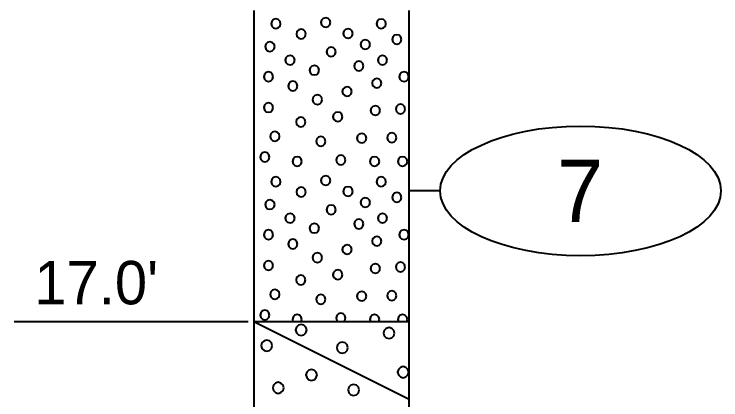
# Model space of a CAD drawing. Extents: x -76 to 974, y -1080 to -735.
# Drawn here: x -15.39 to -4.02, y -784.27 to -778.06 of the extents above; entities that cross this region are included whole.
import ezdxf
from ezdxf.enums import TextEntityAlignment as Align

# ---------------------------------------------------------------- set-up
doc = ezdxf.new("R2010")
doc.units = 0
doc.header["$LTSCALE"] = 0.36
doc.layers.add('27', color=7, linetype='Continuous', lineweight=40)

msp = doc.modelspace()

# ---------------------------------------------------------------- linework, layer by layer
at = {"layer": '27'}
for p, q in [((-11.5338, -778.0053), (-11.5338, -783.0053)), ((-9.0338, -783.0053), (-9.0338, -778.0053)), ((-8.5338, -780.9053), (-9.0338, -780.9053)), ((-15.39, -783.0053), (-11.6226, -783.0053)), ((-11.5338, -783.0053), (-9.0338, -783.0053)), ((-11.5338, -783.0053), (-9.0338, -784.2553)), ((-11.5338, -783.0053), (-11.5338, -788.0053)), ((-9.0338, -788.0053), (-9.0338, -783.0053))]:
    msp.add_line(p, q, dxfattribs=at)
for points in [[(-11.1019, -778.2179), (-11.1121, -778.1798), (-11.14, -778.1519), (-11.1781, -778.1417), (-11.2162, -778.1519), (-11.244, -778.1798), (-11.2543, -778.2179), (-11.244, -778.256), (-11.2162, -778.2839), (-11.1781, -778.2941), (-11.14, -778.2839), (-11.1121, -778.256)], [(-10.3009, -778.1983), (-10.3111, -778.1602), (-10.339, -778.1323), (-10.3771, -778.1221), (-10.4152, -778.1323), (-10.4431, -778.1602), (-10.4533, -778.1983), (-10.4431, -778.2364), (-10.4152, -778.2643), (-10.3771, -778.2745), (-10.339, -778.2643), (-10.3111, -778.2364)], [(-9.4072, -778.218), (-9.4174, -778.1799), (-9.4453, -778.152), (-9.4834, -778.1418), (-9.5215, -778.152), (-9.5494, -778.1799), (-9.5596, -778.218), (-9.5494, -778.2561), (-9.5215, -778.284), (-9.4834, -778.2942), (-9.4453, -778.284), (-9.4174, -778.2561)], [(-10.6969, -778.3832), (-10.7071, -778.3451), (-10.735, -778.3172), (-10.7731, -778.307), (-10.8112, -778.3172), (-10.8391, -778.3451), (-10.8493, -778.3832), (-10.8391, -778.4213), (-10.8112, -778.4492), (-10.7731, -778.4594), (-10.735, -778.4492), (-10.7071, -778.4213)], [(-9.9418, -778.3742), (-9.952, -778.3361), (-9.9799, -778.3082), (-10.018, -778.298), (-10.0561, -778.3082), (-10.084, -778.3361), (-10.0942, -778.3742), (-10.084, -778.4123), (-10.0561, -778.4402), (-10.018, -778.4504), (-9.9799, -778.4402), (-9.952, -778.4123)], [(-9.1564, -778.4701), (-9.1666, -778.432), (-9.1945, -778.4041), (-9.2326, -778.3939), (-9.2707, -778.4041), (-9.2986, -778.432), (-9.3088, -778.4701), (-9.2986, -778.5082), (-9.2707, -778.5361), (-9.2326, -778.5463), (-9.1945, -778.5361), (-9.1666, -778.5082)], [(-11.198, -778.5858), (-11.2082, -778.5477), (-11.2361, -778.5198), (-11.2742, -778.5096), (-11.3123, -778.5198), (-11.3402, -778.5477), (-11.3504, -778.5858), (-11.3402, -778.6239), (-11.3123, -778.6518), (-11.2742, -778.662), (-11.2361, -778.6518), (-11.2082, -778.6239)], [(-9.6636, -778.5514), (-9.6738, -778.5133), (-9.7017, -778.4854), (-9.7398, -778.4752), (-9.7779, -778.4854), (-9.8058, -778.5133), (-9.816, -778.5514), (-9.8058, -778.5895), (-9.7779, -778.6174), (-9.7398, -778.6276), (-9.7017, -778.6174), (-9.6738, -778.5895)], [(-10.2119, -778.669), (-10.2222, -778.6309), (-10.25, -778.603), (-10.2881, -778.5928), (-10.3262, -778.603), (-10.3541, -778.6309), (-10.3643, -778.669), (-10.3541, -778.7071), (-10.3262, -778.735), (-10.2881, -778.7452), (-10.25, -778.735), (-10.2222, -778.7071)], [(-10.8751, -778.8044), (-10.8853, -778.7663), (-10.9132, -778.7384), (-10.9513, -778.7282), (-10.9894, -778.7384), (-11.0173, -778.7663), (-11.0275, -778.8044), (-11.0173, -778.8425), (-10.9894, -778.8704), (-10.9513, -778.8806), (-10.9132, -778.8704), (-10.8853, -778.8425)], [(-9.3865, -778.8044), (-9.3967, -778.7663), (-9.4246, -778.7384), (-9.4627, -778.7282), (-9.5008, -778.7384), (-9.5287, -778.7663), (-9.5389, -778.8044), (-9.5287, -778.8425), (-9.5008, -778.8704), (-9.4627, -778.8806), (-9.4246, -778.8704), (-9.3967, -778.8425)], [(-10.4836, -778.9659), (-10.4938, -778.9278), (-10.5217, -778.8999), (-10.5598, -778.8897), (-10.5979, -778.8999), (-10.6258, -778.9278), (-10.636, -778.9659), (-10.6258, -779.004), (-10.5979, -779.0319), (-10.5598, -779.0421), (-10.5217, -779.0319), (-10.4938, -779.004)], [(-9.7678, -778.8972), (-9.7781, -778.8591), (-9.8059, -778.8312), (-9.844, -778.821), (-9.8821, -778.8312), (-9.91, -778.8591), (-9.9202, -778.8972), (-9.91, -778.9353), (-9.8821, -778.9632), (-9.844, -778.9734), (-9.8059, -778.9632), (-9.7781, -778.9353)], [(-11.2209, -779.0701), (-11.2311, -779.032), (-11.259, -779.0041), (-11.2971, -778.9939), (-11.3352, -779.0041), (-11.3631, -779.032), (-11.3733, -779.0701), (-11.3631, -779.1082), (-11.3352, -779.1361), (-11.2971, -779.1463), (-11.259, -779.1361), (-11.2311, -779.1082)], [(-9.0407, -779.0701), (-9.0509, -779.032), (-9.0788, -779.0041), (-9.1169, -778.9939), (-9.155, -779.0041), (-9.1829, -779.032), (-9.1931, -779.0701), (-9.1829, -779.1082), (-9.155, -779.1361), (-9.1169, -779.1463), (-9.0788, -779.1361), (-9.0509, -779.1082)], [(-9.4793, -779.1744), (-9.4895, -779.1363), (-9.5174, -779.1084), (-9.5555, -779.0982), (-9.5936, -779.1084), (-9.6215, -779.1363), (-9.6317, -779.1744), (-9.6215, -779.2125), (-9.5936, -779.2404), (-9.5555, -779.2506), (-9.5174, -779.2404), (-9.4895, -779.2125)], [(-10.8294, -779.2201), (-10.8396, -779.182), (-10.8675, -779.1541), (-10.9056, -779.1439), (-10.9437, -779.1541), (-10.9715, -779.182), (-10.9818, -779.2201), (-10.9715, -779.2582), (-10.9437, -779.2861), (-10.9056, -779.2963), (-10.8675, -779.2861), (-10.8396, -779.2582)], [(-9.9573, -779.3078), (-9.9675, -779.2697), (-9.9954, -779.2419), (-10.0335, -779.2316), (-10.0716, -779.2419), (-10.0995, -779.2697), (-10.1097, -779.3078), (-10.0995, -779.3459), (-10.0716, -779.3738), (-10.0335, -779.384), (-9.9954, -779.3738), (-9.9675, -779.3459)], [(-10.4353, -779.4388), (-10.4455, -779.4007), (-10.4734, -779.3728), (-10.5115, -779.3626), (-10.5496, -779.3728), (-10.5775, -779.4007), (-10.5877, -779.4388), (-10.5775, -779.4769), (-10.5496, -779.5048), (-10.5115, -779.515), (-10.4734, -779.5048), (-10.4455, -779.4769)], [(-11.2209, -779.5659), (-11.2311, -779.5278), (-11.259, -779.4999), (-11.2971, -779.4897), (-11.3352, -779.4999), (-11.3631, -779.5278), (-11.3733, -779.5659), (-11.3631, -779.604), (-11.3352, -779.6319), (-11.2971, -779.6421), (-11.259, -779.6319), (-11.2311, -779.604)], [(-9.5021, -779.613), (-9.5124, -779.5749), (-9.5402, -779.547), (-9.5783, -779.5368), (-9.6164, -779.547), (-9.6443, -779.5749), (-9.6545, -779.613), (-9.6443, -779.6511), (-9.6164, -779.6789), (-9.5783, -779.6892), (-9.5402, -779.6789), (-9.5124, -779.6511)], [(-9.0979, -779.5888), (-9.1081, -779.5507), (-9.136, -779.5228), (-9.1741, -779.5126), (-9.2122, -779.5228), (-9.2401, -779.5507), (-9.2503, -779.5888), (-9.2401, -779.6269), (-9.2122, -779.6548), (-9.1741, -779.665), (-9.136, -779.6548), (-9.1081, -779.6269)], [(-10.1073, -779.7134), (-10.1175, -779.6753), (-10.1454, -779.6474), (-10.1835, -779.6372), (-10.2216, -779.6474), (-10.2495, -779.6753), (-10.2597, -779.7134), (-10.2495, -779.7515), (-10.2216, -779.7794), (-10.1835, -779.7896), (-10.1454, -779.7794), (-10.1175, -779.7515)], [(-10.7022, -779.7973), (-10.7124, -779.7592), (-10.7403, -779.7313), (-10.7784, -779.7211), (-10.8165, -779.7313), (-10.8444, -779.7592), (-10.8546, -779.7973), (-10.8444, -779.8354), (-10.8165, -779.8633), (-10.7784, -779.8735), (-10.7403, -779.8633), (-10.7124, -779.8354)], [(-11.1179, -780.0287), (-11.1281, -779.9906), (-11.156, -779.9627), (-11.1941, -779.9525), (-11.2322, -779.9627), (-11.2601, -779.9906), (-11.2703, -780.0287), (-11.2601, -780.0668), (-11.2322, -780.0946), (-11.1941, -780.1049), (-11.156, -780.0946), (-11.1281, -780.0668)], [(-10.3793, -780.1087), (-10.3895, -780.0706), (-10.4174, -780.0428), (-10.4555, -780.0325), (-10.4936, -780.0428), (-10.5215, -780.0706), (-10.5317, -780.1087), (-10.5215, -780.1468), (-10.4936, -780.1747), (-10.4555, -780.1849), (-10.4174, -780.1747), (-10.3895, -780.1468)], [(-9.7221, -780.0579), (-9.7323, -780.0198), (-9.7602, -779.9919), (-9.7983, -779.9817), (-9.8364, -779.9919), (-9.8643, -780.0198), (-9.8745, -780.0579), (-9.8643, -780.096), (-9.8364, -780.1239), (-9.7983, -780.1341), (-9.7602, -780.1239), (-9.7323, -780.096)], [(-9.2365, -780.0503), (-9.2467, -780.0122), (-9.2746, -779.9843), (-9.3127, -779.9741), (-9.3508, -779.9843), (-9.3786, -780.0122), (-9.3889, -780.0503), (-9.3786, -780.0884), (-9.3508, -780.1163), (-9.3127, -780.1265), (-9.2746, -780.1163), (-9.2467, -780.0884)], [(-11.2794, -780.3617), (-11.2896, -780.3236), (-11.3175, -780.2957), (-11.3556, -780.2855), (-11.3937, -780.2957), (-11.4216, -780.3236), (-11.4318, -780.3617), (-11.4216, -780.3998), (-11.3937, -780.4277), (-11.3556, -780.4379), (-11.3175, -780.4277), (-11.2896, -780.3998)], [(-10.7607, -780.4316), (-10.7709, -780.3935), (-10.7988, -780.3657), (-10.8369, -780.3554), (-10.875, -780.3657), (-10.9029, -780.3935), (-10.9131, -780.4316), (-10.9029, -780.4697), (-10.875, -780.4976), (-10.8369, -780.5078), (-10.7988, -780.4976), (-10.7709, -780.4697)], [(-10.0564, -780.4088), (-10.0666, -780.3707), (-10.0945, -780.3428), (-10.1326, -780.3326), (-10.1707, -780.3428), (-10.1986, -780.3707), (-10.2088, -780.4088), (-10.1986, -780.4469), (-10.1707, -780.4748), (-10.1326, -780.485), (-10.0945, -780.4748), (-10.0666, -780.4469)], [(-9.5136, -780.4316), (-9.5238, -780.3935), (-9.5517, -780.3657), (-9.5898, -780.3554), (-9.6279, -780.3657), (-9.6558, -780.3935), (-9.666, -780.4316), (-9.6558, -780.4697), (-9.6279, -780.4976), (-9.5898, -780.5078), (-9.5517, -780.4976), (-9.5238, -780.4697)], [(-9.0636, -780.4316), (-9.0738, -780.3935), (-9.1017, -780.3657), (-9.1398, -780.3554), (-9.1779, -780.3657), (-9.2058, -780.3935), (-9.216, -780.4316), (-9.2058, -780.4697), (-9.1779, -780.4976), (-9.1398, -780.5078), (-9.1017, -780.4976), (-9.0738, -780.4697)], [(-11.1019, -780.7579), (-11.1121, -780.7198), (-11.14, -780.6919), (-11.1781, -780.6817), (-11.2162, -780.6919), (-11.244, -780.7198), (-11.2543, -780.7579), (-11.244, -780.796), (-11.2162, -780.8239), (-11.1781, -780.8341), (-11.14, -780.8239), (-11.1121, -780.796)], [(-10.3009, -780.7383), (-10.3111, -780.7002), (-10.339, -780.6723), (-10.3771, -780.6621), (-10.4152, -780.6723), (-10.4431, -780.7002), (-10.4533, -780.7383), (-10.4431, -780.7764), (-10.4152, -780.8043), (-10.3771, -780.8145), (-10.339, -780.8043), (-10.3111, -780.7764)], [(-9.4072, -780.758), (-9.4174, -780.7199), (-9.4453, -780.692), (-9.4834, -780.6818), (-9.5215, -780.692), (-9.5494, -780.7199), (-9.5596, -780.758), (-9.5494, -780.7961), (-9.5215, -780.824), (-9.4834, -780.8342), (-9.4453, -780.824), (-9.4174, -780.7961)], [(-9.9418, -780.9142), (-9.952, -780.8761), (-9.9799, -780.8482), (-10.018, -780.838), (-10.0561, -780.8482), (-10.084, -780.8761), (-10.0942, -780.9142), (-10.084, -780.9523), (-10.0561, -780.9802), (-10.018, -780.9904), (-9.9799, -780.9802), (-9.952, -780.9523)], [(-10.6969, -780.9232), (-10.7071, -780.8851), (-10.735, -780.8572), (-10.7731, -780.847), (-10.8112, -780.8572), (-10.8391, -780.8851), (-10.8493, -780.9232), (-10.8391, -780.9613), (-10.8112, -780.9892), (-10.7731, -780.9994), (-10.735, -780.9892), (-10.7071, -780.9613)], [(-9.1564, -781.0101), (-9.1666, -780.972), (-9.1945, -780.9441), (-9.2326, -780.9339), (-9.2707, -780.9441), (-9.2986, -780.972), (-9.3088, -781.0101), (-9.2986, -781.0482), (-9.2707, -781.0761), (-9.2326, -781.0863), (-9.1945, -781.0761), (-9.1666, -781.0482)], [(-11.198, -781.1258), (-11.2082, -781.0877), (-11.2361, -781.0598), (-11.2742, -781.0496), (-11.3123, -781.0598), (-11.3402, -781.0877), (-11.3504, -781.1258), (-11.3402, -781.1639), (-11.3123, -781.1918), (-11.2742, -781.202), (-11.2361, -781.1918), (-11.2082, -781.1639)], [(-9.6636, -781.0914), (-9.6738, -781.0533), (-9.7017, -781.0254), (-9.7398, -781.0152), (-9.7779, -781.0254), (-9.8058, -781.0533), (-9.816, -781.0914), (-9.8058, -781.1295), (-9.7779, -781.1574), (-9.7398, -781.1676), (-9.7017, -781.1574), (-9.6738, -781.1295)], [(-10.2119, -781.209), (-10.2222, -781.1709), (-10.25, -781.143), (-10.2881, -781.1328), (-10.3262, -781.143), (-10.3541, -781.1709), (-10.3643, -781.209), (-10.3541, -781.2471), (-10.3262, -781.275), (-10.2881, -781.2852), (-10.25, -781.275), (-10.2222, -781.2471)], [(-10.8751, -781.3444), (-10.8853, -781.3063), (-10.9132, -781.2784), (-10.9513, -781.2682), (-10.9894, -781.2784), (-11.0173, -781.3063), (-11.0275, -781.3444), (-11.0173, -781.3825), (-10.9894, -781.4104), (-10.9513, -781.4206), (-10.9132, -781.4104), (-10.8853, -781.3825)], [(-9.3865, -781.3444), (-9.3967, -781.3063), (-9.4246, -781.2784), (-9.4627, -781.2682), (-9.5008, -781.2784), (-9.5287, -781.3063), (-9.5389, -781.3444), (-9.5287, -781.3825), (-9.5008, -781.4104), (-9.4627, -781.4206), (-9.4246, -781.4104), (-9.3967, -781.3825)], [(-9.7678, -781.4372), (-9.7781, -781.3991), (-9.8059, -781.3712), (-9.844, -781.361), (-9.8821, -781.3712), (-9.91, -781.3991), (-9.9202, -781.4372), (-9.91, -781.4753), (-9.8821, -781.5032), (-9.844, -781.5134), (-9.8059, -781.5032), (-9.7781, -781.4753)], [(-10.4836, -781.5059), (-10.4938, -781.4678), (-10.5217, -781.4399), (-10.5598, -781.4297), (-10.5979, -781.4399), (-10.6258, -781.4678), (-10.636, -781.5059), (-10.6258, -781.544), (-10.5979, -781.5719), (-10.5598, -781.5821), (-10.5217, -781.5719), (-10.4938, -781.544)], [(-11.2209, -781.6101), (-11.2311, -781.572), (-11.259, -781.5441), (-11.2971, -781.5339), (-11.3352, -781.5441), (-11.3631, -781.572), (-11.3733, -781.6101), (-11.3631, -781.6482), (-11.3352, -781.6761), (-11.2971, -781.6863), (-11.259, -781.6761), (-11.2311, -781.6482)], [(-9.4793, -781.7144), (-9.4895, -781.6763), (-9.5174, -781.6484), (-9.5555, -781.6382), (-9.5936, -781.6484), (-9.6215, -781.6763), (-9.6317, -781.7144), (-9.6215, -781.7525), (-9.5936, -781.7804), (-9.5555, -781.7906), (-9.5174, -781.7804), (-9.4895, -781.7525)], [(-9.0407, -781.6101), (-9.0509, -781.572), (-9.0788, -781.5441), (-9.1169, -781.5339), (-9.155, -781.5441), (-9.1829, -781.572), (-9.1931, -781.6101), (-9.1829, -781.6482), (-9.155, -781.6761), (-9.1169, -781.6863), (-9.0788, -781.6761), (-9.0509, -781.6482)], [(-10.8294, -781.7601), (-10.8396, -781.722), (-10.8675, -781.6941), (-10.9056, -781.6839), (-10.9437, -781.6941), (-10.9715, -781.722), (-10.9818, -781.7601), (-10.9715, -781.7982), (-10.9437, -781.8261), (-10.9056, -781.8363), (-10.8675, -781.8261), (-10.8396, -781.7982)], [(-9.9573, -781.8478), (-9.9675, -781.8097), (-9.9954, -781.7819), (-10.0335, -781.7716), (-10.0716, -781.7819), (-10.0995, -781.8097), (-10.1097, -781.8478), (-10.0995, -781.8859), (-10.0716, -781.9138), (-10.0335, -781.924), (-9.9954, -781.9138), (-9.9675, -781.8859)], [(-10.4353, -781.9788), (-10.4455, -781.9407), (-10.4734, -781.9128), (-10.5115, -781.9026), (-10.5496, -781.9128), (-10.5775, -781.9407), (-10.5877, -781.9788), (-10.5775, -782.0169), (-10.5496, -782.0448), (-10.5115, -782.055), (-10.4734, -782.0448), (-10.4455, -782.0169)], [(-11.2209, -782.1059), (-11.2311, -782.0678), (-11.259, -782.0399), (-11.2971, -782.0297), (-11.3352, -782.0399), (-11.3631, -782.0678), (-11.3733, -782.1059), (-11.3631, -782.144), (-11.3352, -782.1719), (-11.2971, -782.1821), (-11.259, -782.1719), (-11.2311, -782.144)], [(-9.5021, -782.153), (-9.5124, -782.1149), (-9.5402, -782.087), (-9.5783, -782.0768), (-9.6164, -782.087), (-9.6443, -782.1149), (-9.6545, -782.153), (-9.6443, -782.1911), (-9.6164, -782.2189), (-9.5783, -782.2292), (-9.5402, -782.2189), (-9.5124, -782.1911)], [(-9.0979, -782.1288), (-9.1081, -782.0907), (-9.136, -782.0628), (-9.1741, -782.0526), (-9.2122, -782.0628), (-9.2401, -782.0907), (-9.2503, -782.1288), (-9.2401, -782.1669), (-9.2122, -782.1948), (-9.1741, -782.205), (-9.136, -782.1948), (-9.1081, -782.1669)], [(-10.1073, -782.2534), (-10.1175, -782.2153), (-10.1454, -782.1874), (-10.1835, -782.1772), (-10.2216, -782.1874), (-10.2495, -782.2153), (-10.2597, -782.2534), (-10.2495, -782.2915), (-10.2216, -782.3194), (-10.1835, -782.3296), (-10.1454, -782.3194), (-10.1175, -782.2915)], [(-10.7022, -782.3373), (-10.7124, -782.2992), (-10.7403, -782.2713), (-10.7784, -782.2611), (-10.8165, -782.2713), (-10.8444, -782.2992), (-10.8546, -782.3373), (-10.8444, -782.3754), (-10.8165, -782.4033), (-10.7784, -782.4135), (-10.7403, -782.4033), (-10.7124, -782.3754)], [(-11.1179, -782.5687), (-11.1281, -782.5306), (-11.156, -782.5027), (-11.1941, -782.4925), (-11.2322, -782.5027), (-11.2601, -782.5306), (-11.2703, -782.5687), (-11.2601, -782.6068), (-11.2322, -782.6346), (-11.1941, -782.6449), (-11.156, -782.6346), (-11.1281, -782.6068)], [(-9.7221, -782.5979), (-9.7323, -782.5598), (-9.7602, -782.5319), (-9.7983, -782.5217), (-9.8364, -782.5319), (-9.8643, -782.5598), (-9.8745, -782.5979), (-9.8643, -782.636), (-9.8364, -782.6639), (-9.7983, -782.6741), (-9.7602, -782.6639), (-9.7323, -782.636)], [(-9.2365, -782.5903), (-9.2467, -782.5522), (-9.2746, -782.5243), (-9.3127, -782.5141), (-9.3508, -782.5243), (-9.3786, -782.5522), (-9.3889, -782.5903), (-9.3786, -782.6284), (-9.3508, -782.6563), (-9.3127, -782.6665), (-9.2746, -782.6563), (-9.2467, -782.6284)], [(-10.3793, -782.6487), (-10.3895, -782.6106), (-10.4174, -782.5828), (-10.4555, -782.5725), (-10.4936, -782.5828), (-10.5215, -782.6106), (-10.5317, -782.6487), (-10.5215, -782.6868), (-10.4936, -782.7147), (-10.4555, -782.7249), (-10.4174, -782.7147), (-10.3895, -782.6868)], [(-11.2794, -782.9017), (-11.2896, -782.8636), (-11.3175, -782.8357), (-11.3556, -782.8255), (-11.3937, -782.8357), (-11.4216, -782.8636), (-11.4318, -782.9017), (-11.4216, -782.9398), (-11.3937, -782.9677), (-11.3556, -782.9779), (-11.3175, -782.9677), (-11.2896, -782.9398)], [(-10.0666, -782.9869), (-10.0564, -782.9488), (-10.0666, -782.9107), (-10.0945, -782.8828), (-10.1326, -782.8726), (-10.1707, -782.8828), (-10.1986, -782.9107), (-10.2088, -782.9488), (-10.1986, -782.9869), (-10.1802, -783.0053), (-10.085, -783.0053)], [(-10.7607, -782.9716), (-10.7709, -782.9335), (-10.7988, -782.9057), (-10.8369, -782.8954), (-10.875, -782.9057), (-10.9029, -782.9335), (-10.9131, -782.9716), (-10.9041, -783.0053), (-10.7697, -783.0053)], [(-9.5136, -782.9716), (-9.5238, -782.9335), (-9.5517, -782.9057), (-9.5898, -782.8954), (-9.6279, -782.9057), (-9.6558, -782.9335), (-9.666, -782.9716), (-9.657, -783.0053), (-9.5226, -783.0053)], [(-9.0636, -782.9716), (-9.0738, -782.9335), (-9.1017, -782.9057), (-9.1398, -782.8954), (-9.1779, -782.9057), (-9.2058, -782.9335), (-9.216, -782.9716), (-9.2069, -783.0053), (-9.0726, -783.0053)], [(-10.6831, -783.1416), (-10.695, -783.0972), (-10.7275, -783.0646), (-10.772, -783.0527), (-10.8164, -783.0646), (-10.849, -783.0972), (-10.8609, -783.1416), (-10.849, -783.1861), (-10.8164, -783.2186), (-10.772, -783.2305), (-10.7275, -783.2186), (-10.695, -783.1861)], [(-9.2682, -783.1925), (-9.2801, -783.1481), (-9.3127, -783.1155), (-9.3571, -783.1036), (-9.4016, -783.1155), (-9.4341, -783.1481), (-9.446, -783.1925), (-9.4341, -783.237), (-9.4016, -783.2695), (-9.3571, -783.2814), (-9.3127, -783.2695), (-9.2801, -783.237)], [(-11.2362, -783.3934), (-11.2481, -783.3489), (-11.2806, -783.3164), (-11.3251, -783.3045), (-11.3695, -783.3164), (-11.4021, -783.3489), (-11.414, -783.3934), (-11.4021, -783.4378), (-11.3695, -783.4704), (-11.3251, -783.4823), (-11.2806, -783.4704), (-11.2481, -783.4378)], [(-10.0208, -783.4264), (-10.0327, -783.382), (-10.0653, -783.3495), (-10.1097, -783.3375), (-10.1542, -783.3495), (-10.1867, -783.382), (-10.1986, -783.4264), (-10.1867, -783.4709), (-10.1542, -783.5034), (-10.1097, -783.5153), (-10.0653, -783.5034), (-10.0327, -783.4709)], [(-10.5166, -783.8638), (-10.5285, -783.8193), (-10.5611, -783.7868), (-10.6055, -783.7749), (-10.65, -783.7868), (-10.6825, -783.8193), (-10.6944, -783.8638), (-10.6825, -783.9082), (-10.65, -783.9408), (-10.6055, -783.9527), (-10.5611, -783.9408), (-10.5285, -783.9082)], [(-9.0419, -783.8205), (-9.0539, -783.7761), (-9.0864, -783.7436), (-9.1308, -783.7316), (-9.1753, -783.7436), (-9.2078, -783.7761), (-9.2197, -783.8205), (-9.2078, -783.865), (-9.1753, -783.8975), (-9.1308, -783.9094), (-9.0864, -783.8975), (-9.0539, -783.865)], [(-11.0518, -784.0723), (-11.0637, -784.0278), (-11.0963, -783.9953), (-11.1407, -783.9834), (-11.1852, -783.9953), (-11.2177, -784.0278), (-11.2296, -784.0723), (-11.2177, -784.1167), (-11.1852, -784.1492), (-11.1407, -784.1612), (-11.0963, -784.1492), (-11.0637, -784.1167)], [(-9.839, -784.1053), (-9.8509, -784.0609), (-9.8835, -784.0283), (-9.9279, -784.0164), (-9.9724, -784.0283), (-10.0049, -784.0609), (-10.0168, -784.1053), (-10.0049, -784.1498), (-9.9724, -784.1823), (-9.9279, -784.1942), (-9.8835, -784.1823), (-9.8509, -784.1498)]]:
    msp.add_lwpolyline(points, close=True, dxfattribs=at)
msp.add_ellipse((-6.2764, -780.9053), major_axis=(2.2574, 0), ratio=0.461538, dxfattribs=at)

# ---------------------------------------------------------------- texts
msp.add_text('7', height=1, dxfattribs=at).set_placement((-6.2837, -781.4052), align=Align.CENTER)
msp.add_text("17.0'", height=0.6976, dxfattribs=at).set_placement((-15.066, -782.7289))

doc.saveas('drawing.dxf')
